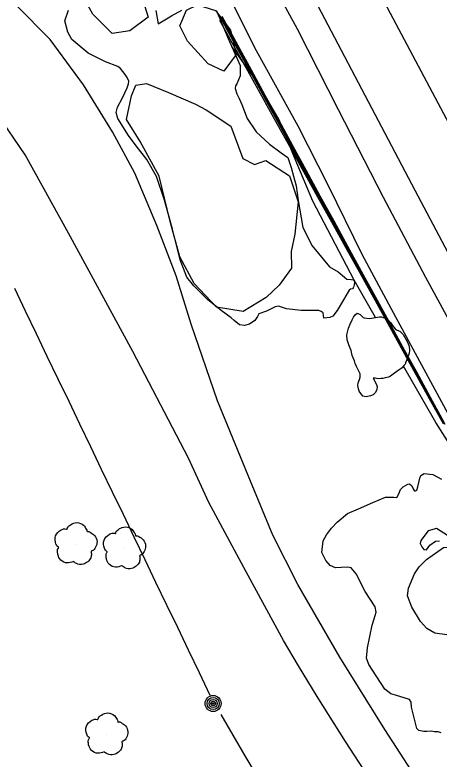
# Model space of a CAD drawing. Extents: x 368532 to 392481, y 10654822 to 10676899.
# Drawn here: x 376361.6 to 376462.2, y 10664864 to 10665040.6 of the extents above; entities that cross this region are included whole.
import ezdxf

# ---------------------------------------------------------------- set-up
doc = ezdxf.new("R2010")
doc.units = 0
for name, color, linetype in [('p_Catenary', 7, 'Continuous'), ('p_dtm obscured area', 7, 'Continuous'), ('p_railroad rr control', 7, 'Continuous'), ('p_road dirt road', 7, 'Continuous'), ('p_structure fence', 7, 'Continuous'), ('p_utility general pole', 7, 'Continuous'), ('p_veg tree', 7, 'Continuous')]:
    doc.layers.add(name, color=color, linetype=linetype)

msp = doc.modelspace()

# ---------------------------------------------------------------- linework, layer by layer
at = {"layer": 'p_Catenary'}
for points in [[(376410.13, 10665039.31), (376413.45, 10665033.33), (376416.77, 10665027.35), (376420.08, 10665021.37), (376423.4, 10665015.38), (376426.72, 10665009.4), (376430.04, 10665003.42), (376433.36, 10664997.44), (376436.68, 10664991.46), (376440, 10664985.48), (376443.32, 10664979.5), (376446.64, 10664973.51), (376449.96, 10664967.53), (376453.27, 10664961.55), (376456.59, 10664955.57), (376459.91, 10664949.59), (376463.23, 10664943.61)], [(376463.49, 10664943.43), (376460.22, 10664949.37), (376456.95, 10664955.3), (376453.68, 10664961.24), (376450.41, 10664967.18), (376447.14, 10664973.12), (376443.87, 10664979.06), (376440.6, 10664984.99), (376437.33, 10664990.93), (376434.06, 10664996.87), (376430.79, 10665002.81), (376427.52, 10665008.75), (376424.25, 10665014.68), (376420.98, 10665020.62), (376417.71, 10665026.56), (376414.43, 10665032.5), (376410.42, 10665039.78)], [(376463.45, 10664943.83), (376460.18, 10664949.8), (376456.92, 10664955.77), (376453.65, 10664961.75), (376450.38, 10664967.72), (376447.12, 10664973.69), (376443.85, 10664979.66), (376440.58, 10664985.64), (376437.32, 10664991.61), (376434.05, 10664997.58), (376430.78, 10665003.55), (376427.51, 10665009.53), (376424.25, 10665015.5), (376420.98, 10665021.47), (376417.71, 10665027.44), (376414.45, 10665033.42), (376410.73, 10665040.22)], [(376410.86, 10665039.55), (376414.5, 10665032.91), (376417.78, 10665026.94), (376421.05, 10665020.98), (376424.32, 10665015.02), (376427.59, 10665009.05), (376430.87, 10665003.09), (376434.14, 10664997.12), (376437.41, 10664991.16), (376440.69, 10664985.19), (376443.96, 10664979.23), (376447.23, 10664973.26), (376450.5, 10664967.3), (376453.78, 10664961.33), (376457.05, 10664955.37), (376460.32, 10664949.4), (376463.59, 10664943.44)], [(376361.45, 10664975.71), (376364.03, 10664970.35), (376366.61, 10664964.99), (376369.18, 10664959.63), (376371.76, 10664954.26), (376374.34, 10664948.9), (376376.92, 10664943.54), (376379.5, 10664938.18), (376382.08, 10664932.81), (376384.66, 10664927.45), (376387.24, 10664922.09), (376389.82, 10664916.73), (376392.4, 10664911.37), (376394.97, 10664906), (376397.55, 10664900.64), (376400.13, 10664895.28), (376402.71, 10664889.92), (376405.29, 10664884.55), (376407.87, 10664879.19)], [(376410.41, 10664874.62), (376413.29, 10664869.7), (376416.17, 10664864.78), (376419.05, 10664859.86)]]:
    msp.add_lwpolyline(points, dxfattribs=at)
at = {"layer": 'p_dtm obscured area'}
for points in [[(376409.41, 10665041.56), (376412.22, 10665035), (376415.03, 10665028.56), (376415.03, 10665026.1), (376414.24, 10665024.24), (376413.96, 10665023.71), (376413.86, 10665023.08), (376414.28, 10665021.87), (376414.8, 10665020.72), (376415.46, 10665019.31), (376416.66, 10665015.98), (376418.83, 10665012.8), (376422, 10665009.9), (376424.74, 10665007.82), (376426.38, 10665006.7), (376427.1, 10665004.38), (376427.69, 10665002.3), (376428.3, 10665000.05), (376428.79, 10664996.52), (376429.91, 10664990.09), (376432.1, 10664985.8), (376436.2, 10664980.83), (376438.25, 10664979.62), (376439.82, 10664978.32), (376440.31, 10664977.87), (376441.38, 10664977.81), (376441.9, 10664977.7), (376442.09, 10664977.48), (376442.13, 10664977), (376442.05, 10664976.62), (376441.98, 10664976.12), (376441.87, 10664975.79), (376441.72, 10664975.57), (376441.25, 10664975.52), (376440.93, 10664975.23), (376440.65, 10664974.83), (376439.57, 10664972.96), (376438.05, 10664970.42), (376437.04, 10664969.12), (376436.28, 10664968.76), (376434.9, 10664968.61), (376434.69, 10664969.87), (376434.23, 10664970.23), (376433.68, 10664970.41), (376429.53, 10664970.42), (376426.05, 10664970.84), (376424.13, 10664971.5), (376423.3, 10664971.34), (376421.27, 10664970.29), (376419.49, 10664969.61), (376419.11, 10664969.05), (376418.5, 10664968.06), (376417.25, 10664967.22), (376416.09, 10664966.88), (376414.89, 10664967.01), (376413.57, 10664968.08), (376412.87, 10664968.71), (376410.52, 10664970.4), (376407.31, 10664973.03), (376404.06, 10664976.32), (376402.37, 10664978.38), (376400.78, 10664982.49), (376398.99, 10664989.71), (376397.1, 10664996.61), (376395.18, 10665002.24), (376392.89, 10665006.28), (376390.39, 10665009.52), (376388.53, 10665011.97), (376385.98, 10665015.95), (376385.62, 10665017.43), (376385.96, 10665018.71), (376387.08, 10665020.92), (376388.23, 10665023.27), (376388.56, 10665024.18), (376388.59, 10665024.81), (376388.23, 10665025.68), (376387.75, 10665026.44), (376386.65, 10665027.84), (376386.03, 10665028.29), (376383.05, 10665029.41), (376378.93, 10665031.49), (376375.1, 10665034.73), (376374.15, 10665036.46), (376373.44, 10665039.17), (376374.26, 10665041.68)], [(376395.04, 10665041.6), (376395.6, 10665038.42), (376398.77, 10665040.33), (376401.19, 10665041.72)], [(376462.73, 10664870.25), (376462.04, 10664870.45), (376461.14, 10664870.48), (376460.33, 10664870.62), (376459.33, 10664870.54), (376458.63, 10664870.57), (376457.45, 10664870.77), (376456.92, 10664871.24), (376455.7, 10664876.34), (376455.61, 10664877.5), (376455.19, 10664878.17), (376451.87, 10664879.17), (376450.75, 10664879.52), (376449.39, 10664880.62), (376446.44, 10664885.08), (376445.58, 10664886.47), (376445.05, 10664887.91), (376445.24, 10664890.4), (376446.33, 10664895.76), (376446.87, 10664897.24), (376447.32, 10664898.84), (376447.06, 10664900.13), (376444.66, 10664903.79), (376442.55, 10664907.92), (376441.38, 10664909.36), (376440.55, 10664909.54), (376439.01, 10664909.42), (376437.65, 10664909.36), (376436.37, 10664909.95), (376435.36, 10664911.11), (376434.41, 10664912.99), (376434.7, 10664915.79), (376435.5, 10664917.17), (376436.67, 10664918.79), (376438.07, 10664920.24), (376440.51, 10664922.24), (376443.12, 10664923.4), (376446.5, 10664924.87), (376449.51, 10664926.13), (376451.48, 10664926.12), (376452.21, 10664926.03), (376452.68, 10664926.97), (376453.11, 10664927.94), (376453.73, 10664928.59), (376454.82, 10664929.26), (376455.25, 10664929.3), (376455.76, 10664928.85), (376456.11, 10664928.13), (376456.32, 10664927.69), (376456.47, 10664927.59), (376456.97, 10664927.78), (376457.2, 10664928.6), (376457.44, 10664929.62), (376457.69, 10664930.65), (376457.92, 10664931.3), (376458.68, 10664931.78), (376460.77, 10664931.5), (376462.79, 10664930.41)], [(376465.14, 10664916.47), (376461.66, 10664918.74), (376459.66, 10664918.12), (376457.88, 10664915.88), (376457.78, 10664915.15), (376458.17, 10664914.37), (376458.6, 10664913.73), (376459.22, 10664913.65), (376460.01, 10664914.76), (376461.41, 10664915.72), (376462.32, 10664915.78)]]:
    msp.add_lwpolyline(points, dxfattribs=at)
msp.add_lwpolyline([(376443.47, 10664955.4), (376442.66, 10664957.13), (376442.35, 10664957.85), (376442.2, 10664958.51), (376441.82, 10664959.24), (376441.61, 10664959.75), (376441.41, 10664960.92), (376441.16, 10664961.47), (376440.79, 10664962.31), (376440.39, 10664963.48), (376440.38, 10664964.69), (376440.75, 10664966.26), (376441.12, 10664967.17), (376441.62, 10664968.25), (376441.94, 10664968.84), (376442.31, 10664969.43), (376442.83, 10664969.82), (376443.47, 10664969.51), (376443.93, 10664969.08), (376444.26, 10664968.76), (376444.43, 10664968.7), (376445.73, 10664968.57), (376448.1, 10664968.97), (376448.57, 10664968.94), (376448.99, 10664968.8), (376449.42, 10664968.68), (376449.98, 10664968.4), (376450.69, 10664967.56), (376451.22, 10664966.9), (376451.8, 10664966.09), (376452.32, 10664965.8), (376452.95, 10664965.51), (376453.75, 10664964.73), (376454.65, 10664963.05), (376455.13, 10664961.98), (376455.2, 10664960.98), (376455.14, 10664960.29), (376454.94, 10664959.81), (376454.74, 10664959.26), (376454.48, 10664958.57), (376454.28, 10664958.02), (376454.15, 10664957.7), (376453.9, 10664957.36), (376453.51, 10664956.81), (376452.74, 10664956.39), (376452.18, 10664955.97), (376451.62, 10664955.56), (376451.37, 10664955.35), (376451.03, 10664955.11), (376450.74, 10664954.86), (376450.21, 10664954.64), (376449.46, 10664954.46), (376448.88, 10664954.33), (376448.43, 10664954.28), (376447.95, 10664954.26), (376447.39, 10664954.32), (376447.04, 10664954.37), (376446.58, 10664954.41), (376447.42, 10664952.84), (376447.53, 10664952.31), (376447.5, 10664951.67), (376447.15, 10664950.99), (376446.63, 10664950.46), (376445.98, 10664950.16), (376444.9, 10664949.96), (376444.16, 10664950.08), (376443.3, 10664951.31), (376443.11, 10664951.83), (376442.96, 10664952.61), (376443.04, 10664953.27), (376443.32, 10664954.09), (376443.54, 10664954.58)], close=True, dxfattribs=at)
at = {"layer": 'p_railroad rr control'}
for points in [[(376336.89, 10665256.31), (376362.32, 10665207.65), (376396.4, 10665143.56), (376444.63, 10665052.36), (376493.88, 10664959.57), (376525.9, 10664900.64), (376541.59, 10664872.72)], [(376518.26, 10664884.94), (376496.38, 10664924.96), (376475.14, 10664963.76), (376456.56, 10664998.88), (376424.87, 10665059.28), (376392.72, 10665119.94), (376363.35, 10665175.51), (376330.93, 10665236.74), (376324.48, 10665248.9)]]:
    msp.add_lwpolyline(points, dxfattribs=at)
at = {"layer": 'p_road dirt road'}
for p, q in [((376428.62, 10665037.17), (376418.18, 10665056.34)), ((376410.62, 10665048.5), (376418.83, 10665032.1)), ((376369.93, 10665034.77), (376361.86, 10665042.85)), ((376438.4, 10665018.06), (376428.62, 10665037.17)), ((376377.88, 10665023.99), (376369.93, 10665034.77)), ((376418.83, 10665032.1), (376428.75, 10665014.28)), ((376364.05, 10665007.36), (376352.4, 10665024.36)), ((376384.77, 10665012.85), (376377.88, 10665023.99)), ((376449.07, 10664997.27), (376438.4, 10665018.06)), ((376390.06, 10665003.01), (376384.77, 10665012.85)), ((376428.75, 10665014.28), (376435.95, 10665000.06)), ((376374.26, 10664988.8), (376364.05, 10665007.36)), ((376395.22, 10664990.58), (376390.06, 10665003.01)), ((376435.95, 10665000.06), (376443.94, 10664983.77)), ((376459.11, 10664978.29), (376449.07, 10664997.27)), ((376399.82, 10664978.67), (376395.22, 10664990.58)), ((376389.59, 10664960.74), (376374.26, 10664988.8)), ((376443.94, 10664983.77), (376451.32, 10664969.97)), ((376403.4, 10664967.23), (376399.82, 10664978.67)), ((376469.05, 10664959.79), (376459.11, 10664978.29)), ((376451.32, 10664969.97), (376459.63, 10664954.62)), ((376409.68, 10664948.98), (376403.4, 10664967.23)), ((376402.8, 10664935.43), (376389.59, 10664960.74)), ((376459.63, 10664954.62), (376467.56, 10664939.93)), ((376417.49, 10664929.95), (376409.68, 10664948.98)), ((376407.63, 10664924.87), (376402.8, 10664935.43)), ((376422.75, 10664917.12), (376417.49, 10664929.95)), ((376416.49, 10664908.42), (376407.63, 10664924.87)), ((376428.7, 10664905.42), (376422.75, 10664917.12)), ((376425.35, 10664892.1), (376416.49, 10664908.42)), ((376438.67, 10664888.2), (376428.7, 10664905.42)), ((376428.84, 10664886.14), (376425.35, 10664892.1)), ((376449.38, 10664871.04), (376438.67, 10664888.2)), ((376433.3, 10664878.82), (376428.84, 10664886.14)), ((376440.02, 10664868.17), (376433.3, 10664878.82)), ((376458.78, 10664856.57), (376449.38, 10664871.04)), ((376447.14, 10664857.34), (376440.02, 10664868.17))]:
    msp.add_line(p, q, dxfattribs=at)
at = {"layer": 'p_structure fence'}
for p, q in [((376418.97, 10665024.76), (376413.06, 10665033.07)), ((376424.25, 10665015.67), (376418.97, 10665024.76)), ((376428.11, 10665006.33), (376424.25, 10665015.67)), ((376432.29, 10664996.38), (376428.11, 10665006.33)), ((376442.12, 10664977.64), (376432.29, 10664996.38)), ((376447.17, 10664968.81), (376442.12, 10664977.64)), ((376461.46, 10664943.86), (376453.81, 10664957.22)), ((376467.5, 10664934.34), (376461.46, 10664943.86))]:
    msp.add_line(p, q, dxfattribs=at)
at = {"layer": 'p_utility general pole'}
for radius in [1.9, 1.44, 0.973, 0.539, 0.192]:
    msp.add_circle((376408.62, 10664877.19), radius, dxfattribs=at)
at = {"layer": 'p_veg tree'}
for p, q in [((376376, 10664915.02), (376376, 10664915.02)), ((376387.51, 10664914), (376387.51, 10664914)), ((376383.3, 10664869.86), (376383.3, 10664869.86))]:
    msp.add_line(p, q, dxfattribs=at)
for points in [[(376388.84, 10665036.8), (376384.66, 10665036.16), (376380.08, 10665040.77), (376376.4, 10665047.39), (376369.35, 10665060.03), (376363.33, 10665071.5), (376358.24, 10665080.88), (376358.16, 10665088.62), (376362.47, 10665092.35), (376367.8, 10665093.97), (376371.32, 10665093.99), (376375.17, 10665091.31), (376378.58, 10665085.8), (376383.61, 10665072.84), (376387.72, 10665059.84), (376390.73, 10665047.96), (376393.21, 10665040.05)], [(376407.42, 10665028.93), (376402.55, 10665034.37), (376400.69, 10665037.99), (376402.31, 10665041.69), (376404.89, 10665042.98), (376409.14, 10665041.64), (376412.74, 10665036.95), (376414.12, 10665031.2), (376411.16, 10665027.25)], [(376412.78, 10665014.17), (376415.64, 10665006.53), (376418.42, 10665005.07), (376421.16, 10665006), (376426.71, 10665002.38), (376428.83, 10664996.23), (376427.97, 10664988.55), (376427.13, 10664984.46), (376427.24, 10664980.49), (376424.32, 10664976.48), (376421.22, 10664973.51), (376415.78, 10664970.19), (376409.43, 10664971.2), (376404.13, 10664976.83), (376400.69, 10664983.14), (376398.4, 10664991.55), (376395.78, 10665002.32), (376391.27, 10665010.5), (376388.08, 10665015.73), (376389.28, 10665021.35), (376390.29, 10665023.91), (376392.84, 10665024.28), (376398.02, 10665022.19), (376404.47, 10665019.35), (376406.95, 10665018.08)], [(376464.09, 10664893.47), (376461.26, 10664893.91), (376459.31, 10664895.02), (376457.8, 10664896.64), (376455.78, 10664900.06), (376454.76, 10664902.74), (376454.95, 10664904.59), (376456.43, 10664907.99), (376457.5, 10664909.6), (376459.24, 10664911.32), (376463.27, 10664914.18), (376465.98, 10664914.31), (376467.89, 10664912.87), (376469.35, 10664910.23), (376469.89, 10664907.02), (376469.7, 10664902.08), (376469.57, 10664899.06), (376468.27, 10664895.83)]]:
    msp.add_lwpolyline(points, close=True, dxfattribs=at)
for points in [[(376375.47, 10664910.89), (376373.95, 10664910.54), (376372.48, 10664911.2), (376371.78, 10664912.53), (376371.69, 10664913.38), (376371.89, 10664914.05), (376371.97, 10664914.18), (376371.89, 10664914.26), (376371.32, 10664915.03), (376371.22, 10664916.96), (376372.52, 10664918.37), (376373.81, 10664918.58), (376373.95, 10664918.57), (376374, 10664918.68), (376374.78, 10664919.61), (376376.32, 10664920.1), (376377.87, 10664919.47), (376378.51, 10664918.58), (376378.69, 10664918.06), (376378.7, 10664917.95), (376378.8, 10664917.98), (376379.45, 10664917.82), (376380.49, 10664917.07), (376381.06, 10664915.6), (376380.73, 10664914.25), (376379.94, 10664913.43), (376379.7, 10664913.31), (376379.67, 10664913.26), (376379.67, 10664913.19), (376379.72, 10664912.74), (376379.6, 10664911.77), (376378.86, 10664910.81), (376377.75, 10664910.22), (376376.16, 10664910.41), (376375.44, 10664910.89)], [(376386.98, 10664909.87), (376385.46, 10664909.53), (376383.99, 10664910.19), (376383.29, 10664911.52), (376383.21, 10664912.37), (376383.41, 10664913.04), (376383.48, 10664913.17), (376383.4, 10664913.25), (376382.84, 10664914.02), (376382.74, 10664915.95), (376384.04, 10664917.35), (376385.32, 10664917.57), (376385.47, 10664917.55), (376385.52, 10664917.67), (376386.3, 10664918.6), (376387.84, 10664919.09), (376389.38, 10664918.45), (376390.02, 10664917.57), (376390.2, 10664917.05), (376390.21, 10664916.94), (376390.32, 10664916.97), (376390.97, 10664916.81), (376392, 10664916.06), (376392.58, 10664914.59), (376392.24, 10664913.24), (376391.46, 10664912.42), (376391.22, 10664912.3), (376391.18, 10664912.24), (376391.19, 10664912.18), (376391.23, 10664911.73), (376391.12, 10664910.76), (376390.38, 10664909.8), (376389.26, 10664909.21), (376387.68, 10664909.4), (376386.96, 10664909.88)], [(376382.77, 10664865.73), (376381.26, 10664865.38), (376379.78, 10664866.04), (376379.08, 10664867.37), (376379, 10664868.22), (376379.2, 10664868.89), (376379.27, 10664869.02), (376379.19, 10664869.1), (376378.63, 10664869.88), (376378.53, 10664871.8), (376379.83, 10664873.21), (376381.11, 10664873.42), (376381.26, 10664873.41), (376381.31, 10664873.52), (376382.09, 10664874.45), (376383.63, 10664874.94), (376385.18, 10664874.31), (376385.81, 10664873.43), (376386, 10664872.91), (376386, 10664872.79), (376386.11, 10664872.82), (376386.76, 10664872.66), (376387.8, 10664871.91), (376388.37, 10664870.45), (376388.03, 10664869.1), (376387.25, 10664868.27), (376387.01, 10664868.16), (376386.97, 10664868.1), (376386.98, 10664868.03), (376387.02, 10664867.58), (376386.91, 10664866.61), (376386.17, 10664865.65), (376385.06, 10664865.06), (376383.47, 10664865.25), (376382.75, 10664865.73)]]:
    msp.add_spline(points, degree=3, dxfattribs=at)

doc.saveas('drawing.dxf')
